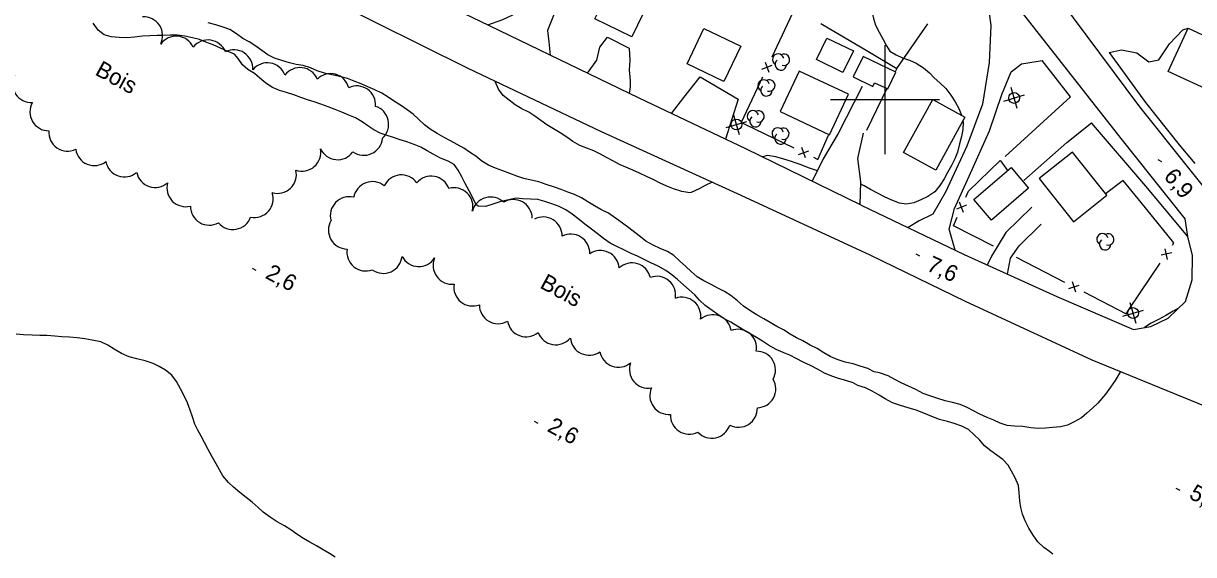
# Model space of a CAD drawing. Extents: x 219136 to 222520, y 5421589 to 5424530.
# Drawn here: x 221041.6 to 221256.8, y 5422916.4 to 5423014 of the extents above; entities that cross this region are included whole.
import ezdxf

# ---------------------------------------------------------------- set-up
doc = ezdxf.new("R2010")
doc.units = 0
for name, color, linetype in [('Level 19', 7, 'Continuous'), ('Level 2', 7, 'Continuous'), ('Level 21', 7, 'Continuous'), ('Level 3', 7, 'Continuous'), ('Level 31', 7, 'Continuous'), ('Level 36', 7, 'Continuous'), ('Level 37', 7, 'Continuous'), ('Level 4', 7, 'Continuous'), ('Level 44', 7, 'Continuous'), ('Level 61', 7, 'Continuous')]:
    doc.layers.add(name, color=color, linetype=linetype)

msp = doc.modelspace()

# ---------------------------------------------------------------- linework, layer by layer
at = {"layer": 'Level 19'}
for points in [[(221143.12, 5423023.58), (221139.18, 5423015.79), (221137.96, 5423012.69), (221138.17, 5423010.6), (221138.45, 5423008.18)], [(221126.94, 5423013.75), (221129.74, 5423014.71), (221131.59, 5423015.57), (221133.11, 5423017.04), (221134.36, 5423018.8), (221135.58, 5423020.82)], [(221218.56, 5423020.6), (221219.44, 5423013.62), (221219.13, 5423006.85), (221217.92, 5422999.18), (221215.08, 5422991.43), (221211.12, 5422982.98), (221208.8, 5422978.94), (221206.28, 5422977.69), (221204.25, 5422976.47), (221204.25, 5422976.47)], [(221241.25, 5423008.65), (221243.52, 5423009.15), (221246.29, 5423008.61), (221248.54, 5423006.93), (221250.33, 5423007.33), (221252.3, 5423010.28), (221254.79, 5423012.81), (221255.78, 5423013.14)], [(221145.27, 5423004.88), (221145.27, 5423004.88), (221147.01, 5423007.27), (221147.56, 5423009.64), (221148.95, 5423011.48), (221152.95, 5423009.48), (221153.06, 5423007.2), (221152.93, 5423005.45), (221153.15, 5423003.47), (221153.13, 5423002.33), (221152.97, 5423001.15)], [(221212.91, 5422972.32), (221211.83, 5422976.18), (221212.76, 5422980), (221215.5, 5422985.92), (221219.24, 5422994.24), (221221.47, 5423000.97), (221223.23, 5423005.09), (221225.13, 5423006.56), (221226.24, 5423006.75), (221228.93, 5423007.17)], [(221160.75, 5422997.45), (221162.99, 5423000.42), (221166.01, 5423004.18), (221173.01, 5423000.11), (221170.7, 5422992.73), (221170.7, 5422992.73)], [(221195.83, 5423002.44), (221191.37, 5422993.78), (221188.65, 5422989.1), (221186.63, 5422985)], [(221234.11, 5423000.49), (221222.07, 5422989.53)], [(221225.56, 5422985.14), (221233.41, 5422992.1), (221237.99, 5422995.76)], [(221195.45, 5422980.69), (221195.55, 5422984.91), (221195.02, 5422989.15), (221196.02, 5422993.85)], [(221227.03, 5422980.23), (221222.22, 5422975.6), (221219.56, 5422971.23), (221218.8, 5422969.59)], [(221222.55, 5422967.89), (221223.07, 5422970.85), (221224.66, 5422973.13), (221228.69, 5422977.12)]]:
    msp.add_lwpolyline(points, dxfattribs=at)
at = {"layer": 'Level 2'}
for points in [[(221196.17, 5423027.81), (221195.57, 5423027.03), (221195.07, 5423025.66), (221194.89, 5423024.28), (221195.13, 5423022.81), (221195.52, 5423021.56), (221196.06, 5423020.24), (221196.57, 5423019.08), (221197.11, 5423017.81), (221197.5, 5423016.44), (221197.86, 5423014.93), (221198.26, 5423013.7), (221198.95, 5423012.4)], [(221066.15, 5423011.77), (221064.8, 5423011.76), (221063.47, 5423011.7), (221061.97, 5423011.49), (221060.6, 5423011.35), (221059.16, 5423011.4), (221057.73, 5423011.52), (221056.44, 5423011.93), (221055.3, 5423012.77), (221054.42, 5423014.08)], [(221120.1, 5422992.45), (221118.93, 5422993.05), (221117.64, 5422993.76), (221116.37, 5422994.59), (221115.31, 5422995.36), (221114.19, 5422996.4), (221113.23, 5422997.33), (221112.15, 5422998.15), (221110.88, 5422998.97), (221109.82, 5422999.68), (221108.63, 5423000.48), (221107.48, 5423001.17), (221106.16, 5423001.79), (221104.93, 5423002.36), (221103.68, 5423002.89), (221102.4, 5423003.38), (221101.15, 5423003.87), (221099.78, 5423004.25), (221098.26, 5423004.54), (221096.91, 5423004.85), (221095.59, 5423005.31), (221094.38, 5423005.83), (221093.03, 5423006.27), (221091.74, 5423006.47), (221090.49, 5423006.75), (221089.06, 5423007.17), (221087.73, 5423007.64), (221086.51, 5423008.24), (221085.41, 5423009.04), (221084.14, 5423009.94), (221083.09, 5423010.65), (221081.89, 5423011.22), (221080.78, 5423012.12), (221079.54, 5423012.89), (221078.31, 5423013.32), (221076.96, 5423013.78), (221075.55, 5423014.11)], [(221198.95, 5423012.4), (221199.64, 5423011.07), (221200.27, 5423009.88), (221200.91, 5423008.94), (221202.04, 5423008.22), (221203.21, 5423007.68), (221204.53, 5423007.24), (221205.76, 5423006.69), (221207.07, 5423005.85), (221208.16, 5423004.92), (221209.07, 5423003.98), (221210.09, 5423003.06), (221211.18, 5423002.04), (221212.08, 5423000.85), (221212.9, 5422999.57), (221213.55, 5422998.35), (221214.07, 5422997.15), (221214.08, 5422997.09)], [(221120.75, 5422988.06), (221119.66, 5422988.71), (221118.28, 5422989.25), (221116.9, 5422989.95), (221115.81, 5422990.59), (221114.62, 5422991.28), (221113.45, 5422991.75), (221112.09, 5422992.22), (221110.84, 5422992.61), (221109.64, 5422993.05), (221108.44, 5422993.43), (221107.16, 5422993.85), (221105.98, 5422994.45), (221104.91, 5422995.17), (221103.87, 5422995.9), (221102.65, 5422996.63), (221101.38, 5422997.16), (221100.14, 5422997.67), (221098.88, 5422998.17), (221097.63, 5422998.65), (221096.23, 5422999.18), (221095.04, 5422999.6), (221093.81, 5422999.99), (221092.61, 5423000.39), (221091.28, 5423000.86), (221089.92, 5423001.3), (221088.67, 5423001.65), (221087.39, 5423002.21), (221086.16, 5423003.02), (221085.07, 5423003.96), (221084.05, 5423004.79), (221082.86, 5423005.56), (221081.88, 5423006.37), (221081.05, 5423007.59), (221080.4, 5423008.38), (221079.02, 5423008.93), (221077.8, 5423009.49), (221076.47, 5423010.08), (221075.12, 5423010.56), (221073.96, 5423011.05), (221072.64, 5423011.37), (221071.28, 5423011.65), (221069.83, 5423011.88), (221068.57, 5423011.86), (221067.19, 5423011.77), (221066.15, 5423011.77)], [(221168.21, 5422984.84), (221166.93, 5422984.19), (221165.83, 5422983.59), (221164.38, 5422982.91), (221164.1, 5422982.89), (221162.63, 5422983.14), (221161.12, 5422983.6), (221159.88, 5422984.1), (221158.64, 5422984.64), (221157.49, 5422985.23), (221156.17, 5422985.87), (221154.88, 5422986.5), (221153.65, 5422987.01), (221152.32, 5422987.58), (221151.16, 5422988.1), (221149.98, 5422988.72), (221148.8, 5422989.36), (221147.68, 5422989.98), (221146.44, 5422990.6), (221145.2, 5422991.09), (221143.86, 5422991.57), (221142.6, 5422992.3), (221141.49, 5422993.13), (221140.29, 5422993.9), (221139.02, 5422994.64), (221137.82, 5422995.38), (221136.7, 5422996.15), (221135.62, 5422996.96), (221134.48, 5422997.68), (221133.24, 5422998.34), (221132.01, 5422999.06), (221130.88, 5422999.88), (221129.76, 5423000.79), (221128.92, 5423001.93), (221128.31, 5423003.33), (221128.3, 5423003.42)], [(221214.31, 5422996.11), (221214.38, 5422995.81), (221214.34, 5422994.51), (221214.06, 5422993.22), (221213.71, 5422991.86), (221213.33, 5422990.33), (221212.87, 5422989.11), (221212.23, 5422987.88), (221211.52, 5422986.61), (221210.88, 5422985.43), (221210.11, 5422984.23), (221209.14, 5422983.06), (221207.89, 5422982.19), (221206.59, 5422981.57), (221205.31, 5422981.03), (221203.96, 5422980.77), (221202.66, 5422980.94), (221201.24, 5422981.52), (221199.91, 5422982.14), (221198.63, 5422982.82), (221197.36, 5422983.5), (221196.17, 5422984.15), (221195.54, 5422984.46)], [(221198.03, 5422949.98), (221196.83, 5422950.56), (221195.46, 5422950.98), (221194.12, 5422951.44), (221192.66, 5422951.75), (221191.18, 5422952.21), (221189.92, 5422952.78), (221188.75, 5422953.47), (221187.53, 5422954.23), (221186.22, 5422954.87), (221184.9, 5422955.64), (221183.75, 5422956.21), (221182.58, 5422956.88), (221181.34, 5422957.65), (221180.11, 5422958.31), (221178.9, 5422959), (221177.7, 5422959.73), (221176.32, 5422960.48), (221175.12, 5422961.22), (221174, 5422962.05), (221172.87, 5422963), (221171.65, 5422963.98), (221170.47, 5422964.73), (221169.29, 5422965.36), (221168.03, 5422966.01), (221166.7, 5422966.67), (221165.49, 5422967.4), (221164.33, 5422968.43), (221163.36, 5422969.31), (221162.23, 5422970.36), (221161.17, 5422971.32), (221160.03, 5422972.08), (221158.68, 5422972.64), (221157.36, 5422973.26), (221156.05, 5422973.99), (221155.03, 5422974.8), (221154, 5422975.56), (221152.89, 5422976.43), (221151.75, 5422977.3), (221150.6, 5422978.11), (221149.58, 5422978.84), (221149.13, 5422979.14), (221147.73, 5422979.82), (221146.61, 5422980.45), (221145.35, 5422981.24), (221144.19, 5422981.95), (221142.89, 5422982.54), (221141.65, 5422983), (221140.43, 5422983.46), (221139.05, 5422983.94), (221137.68, 5422984.4), (221136.34, 5422984.86), (221134.92, 5422985.2), (221133.6, 5422985.53), (221132.3, 5422985.91), (221130.99, 5422986.42), (221129.74, 5422986.93), (221128.36, 5422987.43), (221127.12, 5422987.96), (221125.87, 5422988.71), (221124.79, 5422989.6), (221123.61, 5422990.37), (221122.53, 5422991.07), (221121.32, 5422991.77), (221120.1, 5422992.45)], [(221183.46, 5422988.39), (221182.82, 5422988.6), (221181.37, 5422989.04), (221179.95, 5422989.51), (221178.41, 5422989.75), (221177.47, 5422989.47)], [(221194.15, 5422947.91), (221192.8, 5422948.36), (221191.46, 5422948.74), (221190.21, 5422949.18), (221188.89, 5422949.71), (221187.59, 5422950.46), (221186.3, 5422951.15), (221184.98, 5422951.71), (221183.65, 5422952.43), (221182.49, 5422953.02), (221181.28, 5422953.54), (221180, 5422954.06), (221178.58, 5422954.86), (221177.45, 5422955.6), (221176.38, 5422956.27), (221175.22, 5422956.97), (221174.02, 5422957.62), (221172.94, 5422958.31), (221171.66, 5422959.09), (221170.43, 5422959.72), (221169.25, 5422960.51), (221168.22, 5422961.25), (221166.96, 5422962.15), (221165.89, 5422963.16), (221165.02, 5422964.12), (221164, 5422965.02), (221162.97, 5422965.97), (221161.87, 5422966.95), (221160.8, 5422967.81), (221159.67, 5422968.59), (221158.31, 5422969.37), (221156.97, 5422969.99), (221155.69, 5422970.6), (221154.47, 5422971.22), (221153.31, 5422971.74), (221152, 5422972.36), (221150.67, 5422973), (221149.47, 5422973.64), (221148.23, 5422974.49), (221147.07, 5422975.4), (221146.01, 5422976.16), (221144.79, 5422977.12), (221143.53, 5422978.13), (221142.46, 5422978.97), (221141.34, 5422979.77), (221140.09, 5422980.34), (221138.74, 5422980.84), (221137.47, 5422981.3), (221136.17, 5422981.64), (221134.8, 5422981.72), (221133.36, 5422981.76), (221132.1, 5422981.86), (221130.8, 5422981.61), (221129.33, 5422981.29), (221127.86, 5422980.8), (221126.52, 5422980.35), (221125.18, 5422980.43), (221124.97, 5422980.58), (221124.78, 5422980.79), (221124.13, 5422982.04), (221123.52, 5422983.26), (221122.8, 5422984.57), (221122.19, 5422985.81), (221121.51, 5422987.01), (221120.75, 5422988.06)], [(221187.56, 5422986.89), (221185.96, 5422987.47), (221184.61, 5422987.99), (221183.46, 5422988.39)], [(221253.98, 5422961.67), (221252.98, 5422961.11), (221251.65, 5422960.33), (221250.28, 5422959.6), (221248.96, 5422958.88), (221247.75, 5422958.11)], [(221226.84, 5422939.65), (221225.32, 5422939.88), (221223.82, 5422939.99), (221222.46, 5422940.09), (221221.18, 5422940.54), (221220.04, 5422941.06), (221218.77, 5422941.54), (221217.47, 5422942.15), (221216.27, 5422942.81), (221215.14, 5422943.37), (221213.83, 5422943.95), (221212.41, 5422944.33), (221211.06, 5422944.64), (221209.73, 5422945.03), (221208.43, 5422945.5), (221207.03, 5422946), (221205.65, 5422946.71), (221204.35, 5422947.34), (221202.97, 5422947.96), (221201.8, 5422948.53), (221200.57, 5422949.24), (221199.02, 5422949.75), (221198.03, 5422949.98)], [(221243.29, 5422950), (221242.31, 5422948.36), (221241.46, 5422947.14), (221240.53, 5422945.88), (221239.11, 5422944.22), (221238.13, 5422943.26), (221237.1, 5422942.33), (221236.11, 5422941.51), (221234.79, 5422940.75), (221233.59, 5422940.17), (221232.29, 5422939.82), (221230.81, 5422939.71), (221229.5, 5422939.62), (221228.15, 5422939.54), (221226.84, 5422939.65)], [(221225.3, 5422923.76), (221225.01, 5422925.03), (221224.8, 5422926.26), (221224.65, 5422927.7), (221224.57, 5422929.08), (221223.94, 5422930.48), (221223.26, 5422931.72), (221222.67, 5422932.82), (221221.69, 5422933.84), (221220.59, 5422934.66), (221219.45, 5422935.44), (221218.32, 5422936.33), (221217.44, 5422937.38), (221216.4, 5422938.37), (221215.37, 5422939.37), (221214.12, 5422939.99), (221212.7, 5422940.44), (221211.47, 5422940.83), (221210.02, 5422941.2), (221208.62, 5422941.75), (221207.17, 5422942.33), (221205.72, 5422942.9), (221204.28, 5422943.36), (221202.88, 5422943.78), (221201.39, 5422944.27), (221200.02, 5422945), (221198.95, 5422945.67), (221197.67, 5422946.41), (221196.42, 5422947), (221195, 5422947.46), (221194.15, 5422947.91)], [(221230.85, 5422916.46), (221230.26, 5422916.9), (221229.23, 5422917.66), (221228.11, 5422918.72), (221227.23, 5422919.93), (221226.47, 5422921.23), (221225.75, 5422922.57), (221225.3, 5422923.76)]]:
    msp.add_lwpolyline(points, dxfattribs=at)
at = {"layer": 'Level 21'}
for points in [[(220870.08, 5423145.01), (220887.78, 5423137.56), (220905.12, 5423129.34), (220919.83, 5423121.43), (220933.81, 5423114.05), (220956.41, 5423100.89), (220978.92, 5423087.62), (220998.14, 5423077.12), (221016.54, 5423066.03), (221034.15, 5423055.63), (221053.45, 5423043.85), (221075.32, 5423030.79), (221097.85, 5423018.46), (221123.32, 5423005.79), (221147.81, 5422994.15), (221173.51, 5422982.42), (221197.19, 5422971.44)], [(221255.19, 5422978.07), (221243.41, 5422992.85), (221226.65, 5423014.22), (221210.55, 5423034.72), (221197.05, 5423052.38), (221184.39, 5423069.3), (221172.66, 5423085.2), (221166.45, 5423093.44), (221163.98, 5423096.07), (221160.81, 5423098.16), (221154.52, 5423101.32), (221134.08, 5423112.45)], [(221264.62, 5422976.42), (221246.86, 5422998.7), (221229.81, 5423021.61), (221215.09, 5423041.15), (221205.2, 5423055.58), (221200.04, 5423062.85), (221198.54, 5423065.3), (221198.02, 5423067.29), (221198.22, 5423069.38), (221199.12, 5423071.15), (221200.87, 5423073.23), (221202.61, 5423073.68), (221204.38, 5423073.61), (221205.75, 5423073.21), (221207.46, 5423072.43), (221208.54, 5423071.96)], [(221195.65, 5422980.59), (221174.42, 5422990.96), (221154.82, 5423000.26), (221127.28, 5423013.58), (221108.15, 5423022.85), (221089, 5423033.29), (221079.75, 5423038.5), (221073.31, 5423042.13), (221069.44, 5423044.4), (221053.45, 5423053.81), (221033.86, 5423065.39)], [(221241.25, 5423008.65), (221247.89, 5422999.49), (221254.12, 5422991.7), (221256.95, 5422988.24)], [(221234.11, 5423000.49), (221228.93, 5423007.17)], [(221255.71, 5422974.86), (221247.97, 5422984.09), (221237.99, 5422995.76)], [(221195.65, 5422980.59), (221214.55, 5422971.53), (221231.58, 5422963.78), (221245.69, 5422957.72), (221248.89, 5422958.32), (221252.05, 5422959.8), (221255.24, 5422962.88), (221256.47, 5422966.87), (221256.53, 5422971.35), (221255.71, 5422974.86), (221255.19, 5422978.07)], [(221197.19, 5422971.44), (221214.72, 5422962.94), (221238.02, 5422952.15), (221258.9, 5422943.63), (221273.7, 5422937.39), (221282.56, 5422933.43), (221287.39, 5422930.65), (221290.07, 5422929.29)]]:
    msp.add_lwpolyline(points, dxfattribs=at)
at = {"layer": 'Level 3'}
for p, q in [((221250.16, 5422988.99), (221250.86, 5422988.61)), ((221205.66, 5422971.68), (221206.37, 5422971.29)), ((221083.62, 5422969.03), (221084.32, 5422968.65)), ((221135.47, 5422940.88), (221136.18, 5422940.5)), ((221253.48, 5422928.56), (221254.19, 5422928.18))]:
    msp.add_line(p, q, dxfattribs=at)
at = {"layer": 'Level 31'}
for points in [[(221153.47, 5423011.55), (221146.67, 5423014.87), (221149.74, 5423021.16), (221156.54, 5423017.84)], [(221170.39, 5423003.34), (221163.61, 5423006.59), (221166.7, 5423013.05), (221173.48, 5423009.81)], [(221255.78, 5423013.14), (221264.31, 5423009.17), (221260.62, 5423001.23), (221252.09, 5423005.2)], [(221189.3, 5423011.32), (221194.18, 5423008.98), (221192.27, 5423005.01), (221187.39, 5423007.36)], [(221195.96, 5423007.96), (221194.12, 5423004.17), (221197.76, 5423002.4), (221198.1, 5423003.11), (221200.5, 5423001.96), (221201.99, 5423005.08)], [(221180.7, 5422997.81), (221189.77, 5422993.53), (221193.29, 5423000.98), (221184.22, 5423005.26)], [(221214.68, 5422996.77), (221209.32, 5422987.04), (221203.41, 5422990.3), (221208.77, 5423000.03)], [(221228.34, 5422985.51), (221234.65, 5422977.56), (221240.77, 5422982.42), (221234.46, 5422990.37)], [(221226.42, 5422983.74), (221219.59, 5422977.87), (221216.35, 5422981.64), (221223.18, 5422987.51)]]:
    msp.add_lwpolyline(points, close=True, dxfattribs=at)
at = {"layer": 'Level 36'}
for p, q in [((221224.31, 5422998.39), (221223.18, 5423002.22)), ((221221.83, 5422999.74), (221225.66, 5423000.87)), ((221173.25, 5422993.51), (221172.12, 5422997.34)), ((221170.77, 5422994.86), (221174.6, 5422995.99)), ((221243.71, 5422960.19), (221247.54, 5422961.32)), ((221246.19, 5422958.84), (221245.06, 5422962.67))]:
    msp.add_line(p, q, dxfattribs=at)
for centre in [(221223.75, 5423000.31), (221172.69, 5422995.43), (221245.63, 5422960.76)]:
    msp.add_circle(centre, 1, dxfattribs=at)
at = {"layer": 'Level 37'}
for p, q in [((221177.38, 5423005.63), (221179.26, 5423006.31)), ((221177.98, 5423006.91), (221178.66, 5423005.03)), ((221185.4, 5422989.32), (221184.73, 5422991.21)), ((221184.12, 5422989.93), (221186.01, 5422990.59)), ((221215, 5422980.57), (221213.13, 5422979.84)), ((221214.43, 5422979.28), (221213.7, 5422981.14)), ((221252.73, 5422971.81), (221250.76, 5422971.42)), ((221251.94, 5422970.63), (221251.55, 5422972.6)), ((221233.82, 5422965.25), (221235.73, 5422965.87)), ((221235.08, 5422964.61), (221234.47, 5422966.51))]:
    msp.add_line(p, q, dxfattribs=at)
for points in [[(221183.41, 5423016.84), (221179.17, 5423007.78)], [(221188.21, 5423013.99), (221196.82, 5423008.9)], [(221202.15, 5423005.75), (221207.91, 5423013.93)], [(221196.82, 5423008.9), (221202.15, 5423005.75), (221201.85, 5423005.14)], [(221177.47, 5423004.16), (221173.56, 5422995.8), (221174.25, 5422995.47)], [(221200.34, 5423002.04), (221196.59, 5422994.34)], [(221174.25, 5422995.47), (221183.26, 5422991.13)], [(221186.87, 5422989.4), (221187.65, 5422989.02), (221189.59, 5422993.44)], [(221214.86, 5422982.04), (221215.36, 5422983.18), (221221.2, 5422988.79), (221221.59, 5422988.26)], [(221221.59, 5422988.26), (221222.54, 5422986.96)], [(221247.11, 5422981.06), (221243.78, 5422985.16), (221240.58, 5422982.66)], [(221252.86, 5422973.27), (221253.12, 5422973.66), (221247.11, 5422981.06)], [(221219.96, 5422973.04), (221212.58, 5422976.8), (221213.27, 5422978.37)], [(221224.1, 5422971.04), (221233, 5422966.47)], [(221245.04, 5422961.66), (221250.63, 5422969.95)], [(221236.55, 5422964.65), (221244.36, 5422960.64), (221245.04, 5422961.66)]]:
    msp.add_lwpolyline(points, dxfattribs=at)
at = {"layer": 'Level 4'}
for points in [[(221077, 5422933.05), (221076.29, 5422934.35), (221075.57, 5422935.67), (221074.84, 5422936.99), (221074.24, 5422938.1), (221073.63, 5422939.21), (221073.09, 5422940.35), (221072.67, 5422941.66), (221072.24, 5422942.9), (221071.73, 5422944.26), (221071.14, 5422945.57), (221070.44, 5422946.83), (221069.72, 5422948.15), (221068.87, 5422949.34), (221067.7, 5422950.25), (221066.56, 5422950.95), (221065.42, 5422951.5), (221063.95, 5422951.97), (221062.45, 5422952.32), (221061, 5422952.74), (221059.61, 5422953.34), (221058.28, 5422954.11), (221057.07, 5422954.86), (221055.79, 5422955.46), (221054.24, 5422955.75), (221052.85, 5422956), (221051.48, 5422956.21), (221050.03, 5422956.31), (221048.64, 5422956.4), (221047.33, 5422956.49), (221045.88, 5422956.61), (221044.56, 5422956.65), (221043.15, 5422956.69), (221041.61, 5422956.75), (221040.24, 5422956.9)], [(221098.91, 5422915.88), (221097.85, 5422916.57), (221096.71, 5422917.24), (221095.45, 5422917.94), (221094.22, 5422918.64), (221093.09, 5422919.34), (221091.85, 5422920.13), (221090.73, 5422920.89), (221089.55, 5422921.63), (221088.24, 5422922.41), (221086.93, 5422923.24), (221085.68, 5422924.15), (221084.71, 5422924.99), (221083.62, 5422925.97), (221082.55, 5422926.88), (221081.35, 5422927.76), (221080.18, 5422928.73), (221079.28, 5422929.64), (221078.26, 5422930.82), (221077.61, 5422931.91), (221077, 5422933.05)]]:
    msp.add_lwpolyline(points, dxfattribs=at)
at = {"layer": 'Level 44'}
for centre, radius, start, end in [((221063.71, 5423011.75), 3.46, 333.6453, 93.6453), ((221069.64, 5423008.21), 3.46, 24.8024, 144.8024), ((221075.5, 5423007.51), 3.46, 21.5998, 141.5998), ((221080.28, 5423005.7), 3.46, 356.7713, 116.7713), ((221180.36, 5423007.37), 1.05, 15.4747, 238.159), ((221181.4, 5423007.34), 1.05, 252.6532, 118.3418), ((221086.42, 5423003.31), 3.46, 20.6765, 140.6765), ((221092.43, 5423002.44), 3.46, 22.9379, 142.9379), ((221180.86, 5423006.46), 1.05, 130.807, 358.2641), ((221043.03, 5423002.91), 3.46, 152.8894, 272.8894), ((221098.05, 5423001.32), 3.46, 14.5587, 134.5587), ((221102.87, 5422999.06), 3.46, 355.1852, 115.1852), ((221177.69, 5423002.61), 1.05, 15.4747, 238.159), ((221178.19, 5423001.7), 1.05, 130.807, 358.2641), ((221178.73, 5423002.58), 1.05, 252.6532, 118.3418), ((221046.22, 5422997.74), 3.46, 150.3499, 270.3499), ((221105.27, 5422995.47), 3.46, 312.2729, 72.2729), ((221175.7, 5422996.94), 1.05, 15.4747, 238.159), ((221176.74, 5422996.91), 1.05, 252.6532, 118.3418), ((221176.2, 5422996.03), 1.05, 130.807, 358.2641), ((221049.69, 5422994), 3.46, 175.5166, 295.5166), ((221180.28, 5422993.77), 1.05, 15.4747, 238.159), ((221180.78, 5422992.86), 1.05, 130.807, 358.2641), ((221181.32, 5422993.74), 1.05, 252.6532, 118.3418), ((221054.61, 5422991.34), 3.46, 187.7509, 307.7509), ((221092.78, 5422990.31), 3.46, 251.2546, 11.2546), ((221099.34, 5422992.42), 3.46, 204.3189, 324.3189), ((221104.15, 5422993.22), 3.46, 234.7367, 354.7367), ((221060.14, 5422989.24), 3.46, 190.5841, 310.5841), ((221065.79, 5422987.3), 3.46, 191.5744, 311.5744), ((221088.3, 5422986.22), 3.46, 253.5935, 13.5935), ((221071.42, 5422983.78), 3.46, 164.3656, 284.3656), ((221105.72, 5422981.47), 3.46, 50.4607, 170.4607), ((221111.07, 5422982.7), 3.46, 35.2696, 155.2697), ((221116.56, 5422982.48), 3.46, 20.135, 140.135), ((221084.04, 5422981.79), 3.46, 258.5228, 18.5228), ((221120.76, 5422980.34), 3.46, 345.876, 105.876), ((221075.75, 5422980.38), 3.46, 179.3041, 299.3041), ((221101.46, 5422978.69), 3.46, 75.8235, 195.8235), ((221127.48, 5422978.64), 3.46, 45.8622, 165.8622), ((221131.67, 5422978.16), 3.46, 0.9662, 120.9662), ((221080.1, 5422979.59), 3.46, 219.9809, 339.9809), ((221137.17, 5422974.97), 3.46, 358.4932, 118.4932), ((221101.11, 5422976), 3.46, 149.6981, 269.6981), ((221142.25, 5422971.81), 3.46, 357.793, 117.793), ((221239.99, 5422974.33), 1.05, 15.9068, 238.5912), ((221240.5, 5422973.42), 1.05, 131.2391, 358.6962), ((221241.04, 5422974.31), 1.05, 253.0853, 118.7739), ((221104.51, 5422971.96), 3.46, 170.4493, 290.4493), ((221147.66, 5422968.81), 3.46, 4.2391, 124.2391), ((221107.75, 5422971.52), 3.46, 234.2047, 354.2047), ((221114.27, 5422972.76), 3.46, 207.3625, 327.3625), ((221120.36, 5422969.51), 3.46, 156.441, 276.441), ((221153.48, 5422966.53), 3.46, 12.9792, 132.9792), ((221158.05, 5422964.06), 3.46, 350.1936, 110.1936), ((221124.17, 5422965.52), 3.46, 170.9224, 290.9224), ((221162.67, 5422960.22), 3.46, 350.3628, 110.3628), ((221128.87, 5422962.27), 3.46, 179.7083, 299.7083), ((221134, 5422959.86), 3.46, 189.9155, 309.9155), ((221168.3, 5422956.98), 3.46, 9.7278, 129.7278), ((221139.48, 5422958.39), 3.46, 200.1199, 320.1199), ((221172.92, 5422954.32), 3.46, 350.471, 110.471), ((221145.59, 5422956.48), 3.46, 185.0592, 305.0592), ((221150.99, 5422954.26), 3.46, 190.3003, 310.3003), ((221176.41, 5422950.28), 3.46, 331.1014, 91.1014), ((221156.47, 5422950.41), 3.46, 159.6367, 279.6367), ((221176.47, 5422946.82), 3.46, 271.0311, 31.0311), ((221160.21, 5422945.58), 3.46, 155.8182, 275.8182), ((221164.02, 5422941.95), 3.46, 176.9837, 296.9837), ((221173.07, 5422943.23), 3.46, 242.1546, 2.1546), ((221168.15, 5422941.2), 3.46, 222.5478, 342.5478)]:
    msp.add_arc(centre, radius, start, end, dxfattribs=at)
at = {"layer": 'Level 61'}
for points in [[(221200, 5423010), (221200, 5423000), (221200, 5422990)], [(221190, 5423000), (221200, 5423000), (221210, 5423000)]]:
    msp.add_lwpolyline(points, dxfattribs=at)

# ---------------------------------------------------------------- texts
at = {"layer": 'Level 3'}
for s, rotation, p in [('6,9', 309.6926, (221251.12, 5422985.83)), ('2,6', 331.383, (221085.86, 5422967.3)), ('7,6', 335.2992, (221207.47, 5422968.68)), ('2,6', 331.383, (221137.72, 5422939.14)), ('5,4', 331.383, (221255.72, 5422926.83))]:
    msp.add_text(s, height=3, rotation=rotation, dxfattribs=at).set_placement(p)
at = {"layer": 'Level 44'}
for p in [(221054.56, 5423004.66), (221136.36, 5422965.5)]:
    msp.add_text('Bois', height=3, rotation=331.3547, dxfattribs=at).set_placement(p)

doc.saveas('drawing.dxf')
